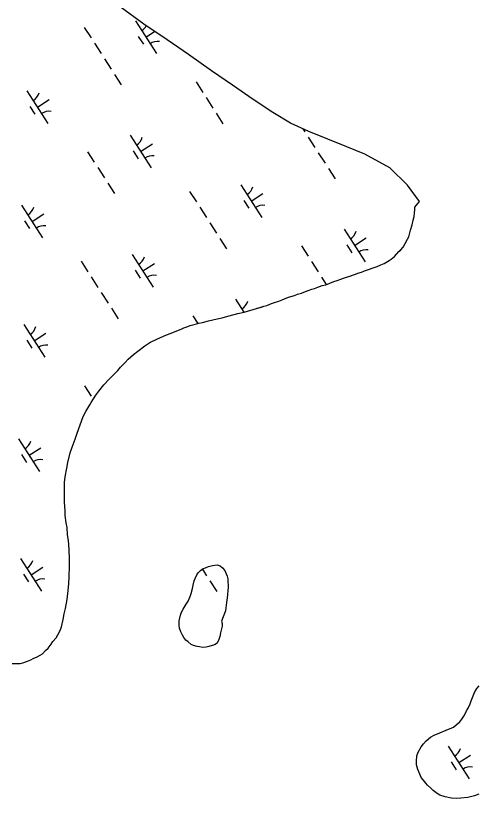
# Model space of a CAD drawing. Extents: x 3937982 to 3958556, y 219448 to 241894.
# Drawn here: x 3952870 to 3953466, y 224645 to 225653 of the extents above; entities that cross this region are included whole.
import ezdxf

# ---------------------------------------------------------------- set-up
doc = ezdxf.new("R2010")
doc.units = 0
doc.layers.add('V-TOPO-SHOR', color=7, linetype='Continuous')
doc.layers.add('V-WETL-SWMP', color=7, linetype='Continuous')

msp = doc.modelspace()

# ---------------------------------------------------------------- linework, layer by layer
at = {"layer": 'V-TOPO-SHOR'}
msp.add_line((3953384.788, 225406.366), (3953390.882, 225413.373), dxfattribs=at)
for points in [[(3953390.882, 225413.373), (3953375.522, 225434.322), (3953352.667, 225456.583), (3953320.323, 225474.483), (3953297.389, 225483.707), (3953248.135, 225503.698), (3953224.415, 225514.476), (3953201.717, 225527.864), (3953176.4, 225544.613), (3953150.032, 225563.438), (3953122.885, 225581.737), (3953093.124, 225602.88), (3953065.715, 225621.439), (3953035.438, 225641.8), (3953005.15, 225663.98)], [(3953063.86, 225241.23), (3953069.441, 225243.567), (3953083.56, 225249.246), (3953087.17, 225250.913), (3953092.427, 225252.588), (3953095.385, 225253.594), (3953100.312, 225254.939), (3953106.229, 225256.619), (3953111.158, 225257.635), (3953118.718, 225259.656), (3953130.221, 225262.355), (3953136.468, 225263.709), (3953144.025, 225265.728), (3953151.91, 225268.077), (3953156.839, 225269.423), (3953164.73, 225270.787), (3953180.831, 225275.489), (3953183.787, 225276.492), (3953187.074, 225277.5), (3953190.359, 225278.508), (3953193.973, 225279.515), (3953200.212, 225282.186), (3953204.154, 225283.525), (3953209.739, 225285.203), (3953213.677, 225286.872), (3953216.962, 225288.207), (3953221.888, 225290.212), (3953229.772, 225292.561), (3953233.713, 225294.23), (3953238.97, 225295.578), (3953243.895, 225297.583), (3953247.178, 225298.918), (3953252.108, 225300.591), (3953255.393, 225301.599), (3953259.661, 225303.27), (3953265.246, 225305.277), (3953270.175, 225306.295), (3953280.356, 225310.303), (3953284.626, 225311.644), (3953289.554, 225313.32), (3953292.837, 225314.655), (3953296.779, 225315.994), (3953301.049, 225317.336), (3953304.664, 225318.673), (3953308.274, 225320.012), (3953311.232, 225321.016), (3953316.161, 225322.362), (3953320.102, 225324.031), (3953336.524, 225329.722), (3953341.12, 225331.725), (3953345.386, 225333.724), (3953351.62, 225337.382), (3953354.242, 225339.372), (3953358.499, 225342.688), (3953361.445, 225345.668), (3953364.387, 225348.975), (3953366.677, 225351.294), (3953369.95, 225354.603), (3953372.227, 225359.226), (3953375.486, 225364.839), (3953377.112, 225368.14), (3953378.4, 225373.084), (3953379.367, 225376.382), (3953381.632, 225383.308), (3953382.584, 225389.239), (3953383.87, 225394.183), (3953384.505, 225398.465), (3953384.806, 225403.075), (3953384.788, 225406.366)], [(3952865.894, 224818.443), (3952876.097, 224818.502), (3952879.714, 224819.512), (3952885.624, 224821.521), (3952889.893, 224823.522), (3952892.846, 224825.185), (3952898.099, 224827.19), (3952901.707, 224829.185), (3952904.988, 224831.179), (3952908.585, 224835.151), (3952912.185, 224838.462), (3952916.107, 224843.422), (3952918.388, 224847.058), (3952922.64, 224851.69), (3952924.594, 224855.321), (3952927.522, 224861.263), (3952929.47, 224865.883), (3952931.719, 224875.111), (3952932.993, 224882.359), (3952934.596, 224889.611), (3952936.505, 224900.814), (3952937.447, 224908.717), (3952938.69, 224921.232), (3952939.296, 224930.122), (3952939.874, 224943.948), (3952939.821, 224952.837), (3952939.09, 224965.34), (3952938.36, 224977.183), (3952937.332, 224984.419), (3952936.62, 224993.631), (3952935.596, 224999.877), (3952934.226, 225009.085), (3952934.189, 225015.34), (3952933.466, 225026.196), (3952933.425, 225033.108), (3952933.384, 225040.35), (3952933.316, 225051.538), (3952934.262, 225058.786), (3952936.171, 225069.987), (3952937.773, 225077.566), (3952940.662, 225089.762), (3952943.253, 225097.018), (3952947.14, 225107.573), (3952949.401, 225115.157), (3952953.616, 225126.042), (3952957.503, 225136.598), (3952960.755, 225143.2), (3952965.972, 225151.79), (3952967.6, 225154.759), (3952973.799, 225164.012), (3952977.719, 225169.302), (3952983.922, 225177.568), (3952990.793, 225184.519), (3952995.373, 225189.483), (3953001.918, 225195.775), (3953005.514, 225200.075), (3953011.402, 225206.363), (3953015.328, 225210.336), (3953022.204, 225216.629), (3953027.774, 225220.613), (3953036.949, 225227.578), (3953043.177, 225231.893), (3953053.026, 225236.559), (3953063.86, 225241.23)], [(3953135.655, 224873.292), (3953136.496, 224870.005), (3953136.351, 224866.878), (3953135.546, 224863.417), (3953134.426, 224858.309), (3953133.467, 224853.365), (3953132.339, 224849.411), (3953130.059, 224844.952), (3953126.619, 224842.63), (3953119.389, 224840.613), (3953116.102, 224839.769), (3953111.003, 224839.41), (3953107.38, 224839.883), (3953104.085, 224840.686), (3953099.468, 224841.977), (3953096.663, 224843.277), (3953092.53, 224846.544), (3953089.884, 224848.831), (3953087.066, 224852.272), (3953085.405, 224854.893), (3953083.404, 224859.325), (3953081.399, 224864.251), (3953080.885, 224867.704), (3953081.016, 224873.465), (3953082.62, 224880.714), (3953084.242, 224884.673), (3953086.193, 224888.634), (3953089.941, 224894.911), (3953092.714, 224899.042), (3953095.313, 224904.981), (3953096.771, 224908.94), (3953098.381, 224915.203), (3953099.18, 224919.321), (3953100.628, 224924.925), (3953101.76, 224928.224), (3953103.874, 224932.678), (3953105.668, 224935.322), (3953108.777, 224938.468), (3953112.217, 224940.793), (3953115.175, 224941.962), (3953119.115, 224943.465), (3953124.208, 224944.813), (3953129.963, 224945.505), (3953134.084, 224944.54), (3953136.898, 224941.923), (3953139.88, 224938.486), (3953141.88, 224933.891), (3953142.886, 224930.933), (3953143.73, 224927.483), (3953143.914, 224923.864), (3953144.434, 224919.424), (3953144.289, 224916.131), (3953143.98, 224912.837), (3953143.353, 224907.238), (3953142.884, 224903.285), (3953142.098, 224897.027), (3953141.315, 224890.111), (3953141.008, 224886.49), (3953135.655, 224873.292)], [(3953467.252, 224650.271), (3953461.997, 224648.43), (3953453.287, 224646.241), (3953444.243, 224645.199), (3953438.32, 224645), (3953432.23, 224645.295), (3953423.827, 224646.89), (3953417.232, 224649.155), (3953413.599, 224651.273), (3953408.473, 224655.193), (3953405.329, 224657.972), (3953401.192, 224661.898), (3953398.874, 224664.517), (3953395.556, 224668.775), (3953393.234, 224672.054), (3953391.237, 224675.992), (3953388.732, 224682.067), (3953387.214, 224688.145), (3953386.858, 224692.751), (3953387.64, 224699.833), (3953389.258, 224704.615), (3953393.002, 224711.386), (3953396.107, 224715.189), (3953399.541, 224718.992), (3953405.274, 224723.635), (3953409.702, 224726.293), (3953417.089, 224729.3), (3953425.133, 224732.638), (3953434.654, 224736.644), (3953438.259, 224739.462), (3953442.842, 224743.605), (3953445.621, 224746.747), (3953448.884, 224752.032), (3953451.649, 224757.478), (3953453.602, 224760.947), (3953456.201, 224766.723), (3953457.498, 224770.35), (3953459.929, 224776.783), (3953461.713, 224781.071), (3953464.973, 224786.521), (3953467.75, 224789.828)]]:
    msp.add_lwpolyline(points, dxfattribs=at)
at = {"layer": 'V-WETL-SWMP'}
for p, q in [((3953035.438, 225641.8), (3953005.15, 225663.981)), ((3953024.64, 225646.091), (3953051.702, 225604.048)), ((3953065.716, 225621.439), (3953035.438, 225641.8)), ((3952958.775, 225637.496), (3952967.435, 225624.043)), ((3953038.171, 225625.07), (3953049.486, 225632.353)), ((3953028.436, 225625.939), (3953034.931, 225615.849)), ((3953093.123, 225602.881), (3953065.716, 225621.439)), ((3952971.765, 225617.316), (3952980.425, 225603.862)), ((3953122.885, 225581.737), (3953093.123, 225602.881)), ((3952984.755, 225597.135), (3952993.415, 225583.681)), ((3953150.031, 225563.437), (3953122.885, 225581.737)), ((3952997.745, 225576.954), (3953006.404, 225563.5)), ((3953102.903, 225567.396), (3953111.563, 225553.942)), ((3953176.4, 225544.613), (3953150.031, 225563.437)), ((3952884.773, 225556.062), (3952911.835, 225514.019)), ((3952898.304, 225535.04), (3952913.439, 225544.783)), ((3953115.893, 225547.215), (3953124.553, 225533.761)), ((3953201.717, 225527.863), (3953176.4, 225544.613)), ((3952888.569, 225535.909), (3952895.064, 225525.819)), ((3953128.883, 225527.034), (3953137.543, 225513.58)), ((3953224.414, 225514.477), (3953201.717, 225527.863)), ((3953248.135, 225503.697), (3953224.414, 225514.477)), ((3953240.475, 225507.178), (3953243.13, 225503.054)), ((3953297.39, 225483.707), (3953248.135, 225503.697)), ((3953017.902, 225498.763), (3953044.964, 225456.72)), ((3953247.46, 225496.327), (3953256.12, 225482.873)), ((3953031.433, 225477.742), (3953046.569, 225487.484)), ((3953320.322, 225474.482), (3953297.39, 225483.707)), ((3952963.036, 225477.366), (3952971.696, 225463.912)), ((3953021.698, 225478.611), (3953028.193, 225468.52)), ((3953260.45, 225476.146), (3953269.11, 225462.692)), ((3953352.666, 225456.584), (3953320.322, 225474.482)), ((3952976.026, 225457.185), (3952984.686, 225443.732)), ((3953273.44, 225455.965), (3953282.1, 225442.512)), ((3953375.523, 225434.322), (3953352.666, 225456.584)), ((3952989.016, 225437.005), (3952997.676, 225423.551)), ((3953160.468, 225435.073), (3953187.53, 225393.03)), ((3953390.882, 225413.372), (3953375.523, 225434.322)), ((3953094.603, 225426.478), (3953103.263, 225413.024)), ((3953173.999, 225414.051), (3953189.134, 225423.794)), ((3953164.264, 225414.921), (3953170.759, 225404.83)), ((3953384.787, 225406.366), (3953390.882, 225413.372)), ((3952878.035, 225408.734), (3952905.097, 225366.691)), ((3953107.593, 225406.297), (3953116.253, 225392.844)), ((3953384.504, 225398.465), (3953384.806, 225403.075)), ((3953384.806, 225403.075), (3953384.787, 225406.366)), ((3952891.566, 225387.712), (3952906.701, 225397.455)), ((3953381.631, 225383.308), (3953382.583, 225389.238)), ((3953382.583, 225389.238), (3953383.871, 225394.182)), ((3953383.871, 225394.182), (3953384.504, 225398.465)), ((3952881.831, 225388.581), (3952888.325, 225378.491)), ((3953120.583, 225386.117), (3953129.242, 225372.663)), ((3953379.367, 225376.382), (3953381.631, 225383.308)), ((3953293.597, 225377.774), (3953320.659, 225335.731)), ((3953377.112, 225368.141), (3953378.399, 225373.085)), ((3953378.399, 225373.085), (3953379.367, 225376.382)), ((3953133.572, 225365.936), (3953142.232, 225352.482)), ((3953307.128, 225356.753), (3953322.264, 225366.495)), ((3953369.95, 225354.604), (3953372.227, 225359.225)), ((3953372.227, 225359.225), (3953375.485, 225364.84)), ((3953375.485, 225364.84), (3953377.112, 225368.141)), ((3953238.731, 225356.377), (3953247.391, 225342.924)), ((3953297.393, 225357.622), (3953303.888, 225347.532)), ((3953361.445, 225345.668), (3953364.388, 225348.976)), ((3953364.388, 225348.976), (3953369.95, 225354.604)), ((3953020.6, 225345.044), (3953047.663, 225303)), ((3953351.62, 225337.381), (3953354.241, 225339.372)), ((3953354.241, 225339.372), (3953358.5, 225342.688)), ((3953358.5, 225342.688), (3953361.445, 225345.668)), ((3952954.735, 225336.449), (3952963.395, 225322.995)), ((3953034.132, 225324.022), (3953049.267, 225333.764)), ((3953251.721, 225336.197), (3953260.381, 225322.743)), ((3953320.101, 225324.031), (3953336.524, 225329.723)), ((3953336.524, 225329.723), (3953341.12, 225331.724)), ((3953341.12, 225331.724), (3953345.387, 225333.724)), ((3953345.387, 225333.724), (3953351.62, 225337.381)), ((3953024.396, 225324.891), (3953030.891, 225314.801)), ((3953301.05, 225317.336), (3953308.275, 225320.012)), ((3953308.275, 225320.012), (3953311.232, 225321.017)), ((3953311.232, 225321.017), (3953316.161, 225322.362)), ((3953316.161, 225322.362), (3953320.101, 225324.031)), ((3952967.725, 225316.268), (3952976.385, 225302.814)), ((3953264.711, 225316.016), (3953270.808, 225306.543)), ((3953270.176, 225306.294), (3953280.356, 225310.303)), ((3953280.356, 225310.303), (3953284.626, 225311.645)), ((3953284.626, 225311.645), (3953289.554, 225313.319)), ((3953289.554, 225313.319), (3953292.837, 225314.655)), ((3953292.837, 225314.655), (3953296.779, 225315.995)), ((3953296.779, 225315.995), (3953301.05, 225317.336)), ((3953238.971, 225295.578), (3953247.179, 225298.918)), ((3953247.179, 225298.918), (3953252.107, 225300.592)), ((3953252.107, 225300.592), (3953255.392, 225301.599)), ((3953255.392, 225301.599), (3953259.661, 225303.27)), ((3953259.661, 225303.27), (3953265.245, 225305.277)), ((3953265.245, 225305.277), (3953270.176, 225306.294)), ((3952980.715, 225296.087), (3952989.375, 225282.633)), ((3953213.678, 225286.872), (3953221.887, 225290.212)), ((3953221.887, 225290.212), (3953229.772, 225292.562)), ((3953229.772, 225292.562), (3953233.712, 225294.231)), ((3953233.712, 225294.231), (3953238.971, 225295.578)), ((3953153.73, 225287.745), (3953164.654, 225270.773)), ((3953183.787, 225276.493), (3953190.358, 225278.507)), ((3953190.358, 225278.507), (3953193.973, 225279.515)), ((3953193.973, 225279.515), (3953200.211, 225282.185)), ((3953200.211, 225282.185), (3953204.153, 225283.525)), ((3953204.153, 225283.525), (3953209.738, 225285.203)), ((3953209.738, 225285.203), (3953213.678, 225286.872)), ((3952993.705, 225275.906), (3953002.365, 225262.453)), ((3953151.91, 225268.078), (3953156.84, 225269.423)), ((3953156.84, 225269.423), (3953164.731, 225270.786)), ((3953164.731, 225270.786), (3953180.831, 225275.489)), ((3953180.831, 225275.489), (3953183.787, 225276.493)), ((3953180.932, 225275.523), (3953182.396, 225276.466)), ((3953098.864, 225266.348), (3953105.296, 225256.354)), ((3953111.159, 225257.635), (3953118.717, 225259.655)), ((3953118.717, 225259.655), (3953130.221, 225262.355)), ((3953130.221, 225262.355), (3953136.467, 225263.708)), ((3953136.467, 225263.708), (3953144.025, 225265.728)), ((3953144.025, 225265.728), (3953151.91, 225268.078)), ((3952880.733, 225255.014), (3952907.795, 225212.971)), ((3953069.441, 225243.567), (3953083.56, 225249.245)), ((3953083.56, 225249.245), (3953087.171, 225250.912)), ((3953087.171, 225250.912), (3953092.427, 225252.588)), ((3953092.427, 225252.588), (3953095.384, 225253.593)), ((3953095.384, 225253.593), (3953100.313, 225254.939)), ((3953100.313, 225254.939), (3953106.228, 225256.619)), ((3953106.228, 225256.619), (3953111.159, 225257.635)), ((3952894.264, 225233.992), (3952909.4, 225243.735)), ((3953053.025, 225236.559), (3953063.859, 225241.23)), ((3953063.859, 225241.23), (3953069.441, 225243.567)), ((3952884.529, 225234.862), (3952891.024, 225224.771)), ((3953036.95, 225227.578), (3953043.178, 225231.893)), ((3953043.178, 225231.893), (3953053.025, 225236.559)), ((3953022.203, 225216.63), (3953027.775, 225220.612)), ((3953027.775, 225220.612), (3953036.95, 225227.578)), ((3953011.402, 225206.363), (3953015.328, 225210.336)), ((3953015.328, 225210.336), (3953022.203, 225216.63)), ((3953001.919, 225195.775), (3953005.514, 225200.075)), ((3953005.514, 225200.075), (3953011.402, 225206.363)), ((3952990.794, 225184.519), (3952995.373, 225189.483)), ((3952995.373, 225189.483), (3953001.919, 225195.775)), ((3952977.718, 225169.302), (3952983.923, 225177.567)), ((3952983.923, 225177.567), (3952990.794, 225184.519)), ((3952958.996, 225176.318), (3952967.656, 225162.865)), ((3952973.799, 225164.013), (3952977.718, 225169.302)), ((3952967.6, 225154.76), (3952973.799, 225164.013)), ((3952960.756, 225143.2), (3952965.972, 225151.789)), ((3952965.972, 225151.789), (3952967.6, 225154.76)), ((3952957.503, 225136.598), (3952960.756, 225143.2)), ((3952953.616, 225126.043), (3952957.503, 225136.598)), ((3952949.401, 225115.157), (3952953.616, 225126.043)), ((3952873.995, 225107.686), (3952901.057, 225065.643)), ((3952943.254, 225097.018), (3952947.141, 225107.574)), ((3952947.141, 225107.574), (3952949.401, 225115.157)), ((3952940.663, 225089.762), (3952943.254, 225097.018)), ((3952877.791, 225087.534), (3952884.286, 225077.443)), ((3952887.526, 225086.664), (3952902.662, 225096.407)), ((3952937.772, 225077.567), (3952940.663, 225089.762)), ((3952936.171, 225069.987), (3952937.772, 225077.567)), ((3952934.262, 225058.786), (3952936.171, 225069.987)), ((3952933.317, 225051.539), (3952934.262, 225058.786)), ((3952933.466, 225026.196), (3952933.317, 225051.539)), ((3952934.188, 225015.339), (3952933.466, 225026.196)), ((3952934.225, 225009.086), (3952934.188, 225015.339)), ((3952935.595, 224999.878), (3952934.225, 225009.086)), ((3952936.619, 224993.63), (3952935.595, 224999.878)), ((3952937.332, 224984.418), (3952936.619, 224993.63)), ((3952938.361, 224977.183), (3952937.332, 224984.418)), ((3952939.089, 224965.339), (3952938.361, 224977.183)), ((3952939.821, 224952.836), (3952939.089, 224965.339)), ((3952876.694, 224953.966), (3952903.756, 224911.923)), ((3952939.873, 224943.949), (3952939.821, 224952.836)), ((3952890.225, 224932.945), (3952905.36, 224942.687)), ((3952939.296, 224930.122), (3952939.873, 224943.949)), ((3953111.09, 224940.03), (3953116.474, 224931.666)), ((3952880.49, 224933.814), (3952886.985, 224923.724)), ((3952938.69, 224921.232), (3952939.296, 224930.122)), ((3952937.447, 224908.717), (3952938.69, 224921.232)), ((3953120.804, 224924.939), (3953129.464, 224911.485)), ((3952936.506, 224900.813), (3952937.447, 224908.717)), ((3952934.597, 224889.611), (3952936.506, 224900.813)), ((3952932.993, 224882.36), (3952934.597, 224889.611)), ((3952929.47, 224865.883), (3952931.719, 224875.112)), ((3952931.719, 224875.112), (3952932.993, 224882.36)), ((3952927.522, 224861.263), (3952929.47, 224865.883)), ((3952922.641, 224851.69), (3952924.594, 224855.322)), ((3952924.594, 224855.322), (3952927.522, 224861.263)), ((3952916.107, 224843.423), (3952918.389, 224847.057)), ((3952918.389, 224847.057), (3952922.641, 224851.69)), ((3952904.988, 224831.18), (3952908.585, 224835.15)), ((3952908.585, 224835.15), (3952912.186, 224838.463)), ((3952912.186, 224838.463), (3952916.107, 224843.423)), ((3952889.892, 224823.521), (3952892.845, 224825.184)), ((3952892.845, 224825.184), (3952898.099, 224827.189)), ((3952898.099, 224827.189), (3952901.708, 224829.185)), ((3952901.708, 224829.185), (3952904.988, 224831.18)), ((3952865.895, 224818.443), (3952876.098, 224818.503)), ((3952876.098, 224818.503), (3952879.713, 224819.511)), ((3952879.713, 224819.511), (3952885.625, 224821.521)), ((3952885.625, 224821.521), (3952889.892, 224823.521)), ((3953428.084, 224711.989), (3953455.146, 224669.946)), ((3953441.615, 224690.967), (3953456.751, 224700.71)), ((3953431.88, 224691.836), (3953438.375, 224681.746))]:
    msp.add_line(p, q, dxfattribs=at)
msp.add_lwpolyline([(3953135.654, 224873.292), (3953136.496, 224870.005), (3953136.35, 224866.878), (3953135.547, 224863.417), (3953134.425, 224858.309), (3953133.467, 224853.366), (3953132.338, 224849.41), (3953130.06, 224844.953), (3953126.618, 224842.629), (3953119.389, 224840.612), (3953116.102, 224839.769), (3953111.003, 224839.41), (3953107.38, 224839.883), (3953104.084, 224840.686), (3953099.468, 224841.976), (3953096.663, 224843.276), (3953092.529, 224846.543), (3953089.883, 224848.831), (3953087.065, 224852.271), (3953085.404, 224854.894), (3953083.403, 224859.326), (3953081.399, 224864.251), (3953080.885, 224867.704), (3953081.016, 224873.465), (3953082.619, 224880.715), (3953084.242, 224884.674), (3953086.193, 224888.635), (3953089.941, 224894.911), (3953092.715, 224899.042), (3953095.313, 224904.981), (3953096.771, 224908.94), (3953098.38, 224915.203), (3953099.179, 224919.322), (3953100.627, 224924.925), (3953101.76, 224928.223), (3953103.873, 224932.679), (3953105.668, 224935.323), (3953108.776, 224938.468), (3953112.218, 224940.792), (3953115.174, 224941.961), (3953119.114, 224943.466), (3953124.208, 224944.812), (3953129.964, 224945.504), (3953134.084, 224944.541), (3953136.897, 224941.924), (3953139.879, 224938.486), (3953141.881, 224933.89), (3953142.886, 224930.933), (3953143.729, 224927.482), (3953143.915, 224923.863), (3953144.435, 224919.423), (3953144.289, 224916.13), (3953143.98, 224912.837), (3953143.354, 224907.238), (3953142.884, 224903.286), (3953142.097, 224897.027), (3953141.315, 224890.111), (3953141.007, 224886.489)], close=True, dxfattribs=at)
msp.add_lwpolyline([(3953467.253, 224650.272), (3953461.998, 224648.43), (3953453.288, 224646.24), (3953444.243, 224645.199), (3953438.32, 224645), (3953432.229, 224645.294), (3953423.827, 224646.89), (3953417.231, 224649.155), (3953413.598, 224651.273), (3953408.473, 224655.193), (3953405.33, 224657.972), (3953401.193, 224661.897), (3953398.873, 224664.517), (3953395.557, 224668.776), (3953393.234, 224672.054), (3953391.236, 224675.992), (3953388.732, 224682.066), (3953387.215, 224688.146), (3953386.859, 224692.752), (3953387.64, 224699.833), (3953389.258, 224704.615), (3953393.003, 224711.385), (3953396.107, 224715.188), (3953399.541, 224718.993), (3953405.274, 224723.635), (3953409.702, 224726.294), (3953417.089, 224729.3), (3953425.134, 224732.638), (3953434.655, 224736.644), (3953438.259, 224739.462), (3953442.843, 224743.604), (3953445.622, 224746.747), (3953448.883, 224752.032), (3953451.648, 224757.479), (3953453.603, 224760.947), (3953456.202, 224766.722), (3953457.497, 224770.35), (3953459.928, 224776.782), (3953461.713, 224781.072), (3953464.972, 224786.521), (3953467.751, 224789.829)], dxfattribs=at)
for centre, start, end in [((3953023.421, 225648.424), 301.99668, 330.014856), ((3953053.321, 225601.972), 81.996677, 123.540335), ((3952883.553, 225558.395), 301.99668, 343.540338), ((3952913.453, 225511.943), 81.996677, 123.540335), ((3953016.683, 225501.096), 301.99668, 343.540338), ((3953046.583, 225454.644), 81.996677, 123.540335), ((3953159.248, 225437.406), 301.99668, 343.540338), ((3952876.815, 225411.067), 301.99668, 343.540338), ((3953189.148, 225390.954), 81.996677, 123.540335), ((3952906.715, 225364.615), 81.996677, 123.540335), ((3953292.378, 225380.107), 301.99668, 343.540338), ((3953322.278, 225333.655), 81.996677, 123.540335), ((3953019.381, 225347.376), 301.99668, 343.540338), ((3953049.281, 225300.925), 81.996677, 123.540335), ((3953152.51, 225290.078), 301.99668, 343.540338), ((3952879.514, 225257.347), 301.99668, 343.540338), ((3952909.414, 225210.895), 81.996677, 123.540335), ((3952872.776, 225110.019), 301.99668, 343.540338), ((3952902.676, 225063.567), 81.996677, 123.540335), ((3952875.475, 224956.299), 301.99668, 343.540338), ((3952905.375, 224909.847), 81.996677, 123.540335), ((3953426.865, 224714.322), 301.99668, 343.540338), ((3953456.765, 224667.87), 81.996677, 123.540335)]:
    msp.add_arc(centre, 17.623, start, end, dxfattribs=at)

doc.saveas('drawing.dxf')
